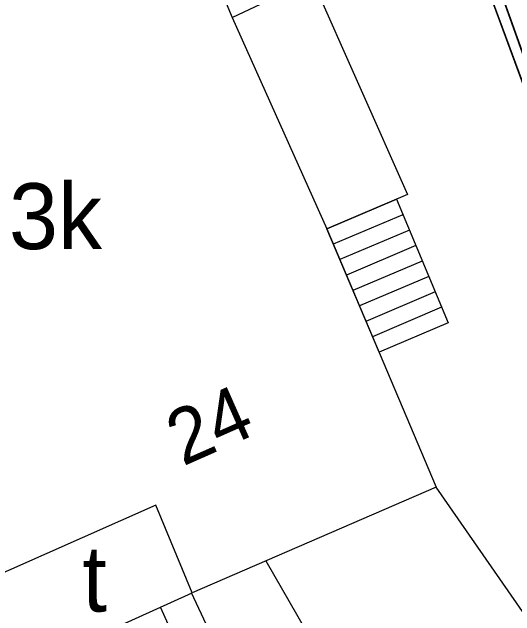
# Model space of a CAD drawing. Extents: x 6434771 to 6436222, y 5663454 to 5664782.
# Drawn here: x 6435309.96 to 6435321.4, y 5664279.09 to 5664292.83 of the extents above; entities that cross this region are included whole.
import ezdxf

# ---------------------------------------------------------------- set-up
doc = ezdxf.new("R2010")
doc.units = 0
for name, color, linetype in [('Warstwa 1', 7, 'Continuous'), ('Warstwa 12', 7, 'Continuous'), ('Warstwa 14', 7, 'Continuous'), ('Warstwa 2', 7, 'Continuous'), ('Warstwa 3', 7, 'Continuous'), ('Warstwa 36', 7, 'Continuous'), ('Warstwa 4', 7, 'Continuous'), ('Warstwa 5', 7, 'Continuous'), ('Warstwa 6', 7, 'Continuous'), ('Warstwa 7', 7, 'Continuous')]:
    doc.layers.add(name, color=color, linetype=linetype)

msp = doc.modelspace()

# ---------------------------------------------------------------- linework, layer by layer
at = {"layer": 'Warstwa 1'}
msp.add_line((6435312.558, 5664315.718), (6435328.967, 5664271.142), dxfattribs=at)
msp.add_line((6435312.558, 5664315.718), (6435328.967, 5664271.142), dxfattribs=at)
msp.add_lwpolyline([(6435313.773, 5664295.58), (6435314.968, 5664292.705), (6435316.789, 5664293.573), (6435318.96, 5664288.676), (6435317.12, 5664287.898), (6435319.609, 5664282.017), (6435314.06, 5664279.614), (6435313.234, 5664281.605), (6435309.071, 5664279.765), (6435303.689, 5664291.982), (6435305.62, 5664292.819), (6435304.919, 5664294.417)], dxfattribs=at)
msp.add_lwpolyline([(6435313.234, 5664281.605), (6435309.071, 5664279.765), (6435309.957, 5664277.754), (6435314.06, 5664279.614)], close=True, dxfattribs=at)
at = {"layer": 'Warstwa 12'}
for points in [[(6435328.535, 5664269.037), (6435327.331, 5664270.918), (6435325.411, 5664273.566), (6435322.387, 5664278.016), (6435319.609, 5664282.017)], [(6435320.992, 5664265.022), (6435318.678, 5664269.853), (6435316.01, 5664275.413), (6435314.044, 5664279.608)], [(6435315.78, 5664273.893), (6435313.34, 5664279.288)]]:
    msp.add_lwpolyline(points, dxfattribs=at)
at = {"layer": 'Warstwa 2'}
msp.add_lwpolyline([(6435328.967, 5664271.142), (6435317.44, 5664303.507), (6435317.745, 5664303.983), (6435302.648, 5664348.803)], dxfattribs=at)
at = {"layer": 'Warstwa 36'}
for p, q in [((6435318.854, 5664288.218), (6435317.269, 5664287.548)), ((6435319, 5664287.867), (6435317.418, 5664287.196)), ((6435319.147, 5664287.516), (6435317.566, 5664286.845)), ((6435319.293, 5664287.164), (6435317.714, 5664286.494)), ((6435319.439, 5664286.812), (6435317.863, 5664286.142)), ((6435319.586, 5664286.461), (6435318.012, 5664285.791)), ((6435319.733, 5664286.11), (6435318.16, 5664285.44))]:
    msp.add_line(p, q, dxfattribs=at)
msp.add_lwpolyline([(6435318.707, 5664288.569), (6435319.878, 5664285.759), (6435318.309, 5664285.089), (6435317.12, 5664287.898)], close=True, dxfattribs=at)
at = {"layer": 'Warstwa 4'}
msp.add_lwpolyline([(6435308.584, 5664296.513), (6435309.765, 5664296.549), (6435310.516, 5664294.96), (6435313.401, 5664296.235), (6435313.773, 5664295.58), (6435314.968, 5664292.705), (6435317.12, 5664287.898), (6435319.609, 5664282.017), (6435314.06, 5664279.614), (6435313.234, 5664281.605), (6435309.071, 5664279.765), (6435303.689, 5664291.982)], dxfattribs=at)
at = {"layer": 'Warstwa 5'}
msp.add_line((6435317.44, 5664303.507), (6435328.967, 5664271.142), dxfattribs=at)
at = {"layer": 'Warstwa 6'}
msp.add_lwpolyline([(6435327.723, 5664423.322), (6435319.733, 5664392.043), (6435306.509, 5664388.452), (6435300.533, 5664386.274), (6435288.252, 5664382.112), (6435301.901, 5664344.851), (6435302.896, 5664342.009), (6435304.062, 5664339.224), (6435304.188, 5664338.883), (6435308.059, 5664328.214), (6435308.212, 5664327.642), (6435312.558, 5664315.718), (6435328.967, 5664271.142), (6435453.294, 5664326.245), (6435419.247, 5664420.734)], dxfattribs=at)
msp.add_lwpolyline([(6435303.689, 5664291.982), (6435309.071, 5664279.765), (6435309.957, 5664277.754), (6435315.455, 5664265.206), (6435328.967, 5664271.142), (6435312.558, 5664315.718), (6435297.148, 5664309.994), (6435302.52, 5664295.337)], close=True, dxfattribs=at)
at = {"layer": 'Warstwa 7'}
msp.add_lwpolyline([(6435315.733, 5664280.339), (6435321.554, 5664270.202), (6435325.202, 5664261.597)], dxfattribs=at)

# ---------------------------------------------------------------- texts
at = {"layer": 'Warstwa 14'}
msp.add_text('24', height=1.25, rotation=23.858, dxfattribs=at).set_placement((6435313.845, 5664282.484))
at = {"layer": 'Warstwa 3'}
msp.add_text('t', height=1.5, dxfattribs=at).set_placement((6435311.561, 5664279.184))
at = {"layer": 'Warstwa 5'}
msp.add_text('3k', height=1.5, dxfattribs=at).set_placement((6435309.892, 5664287.435))

doc.saveas('drawing.dxf')
